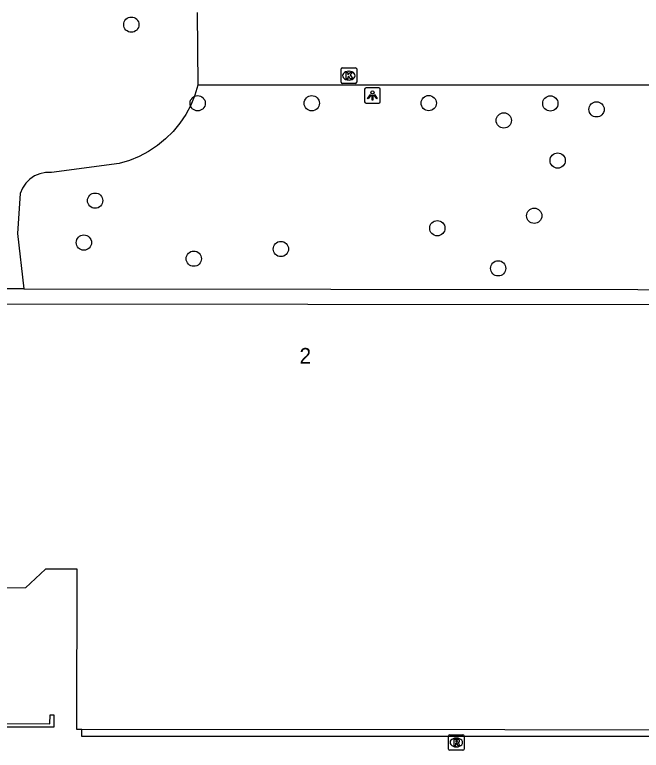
# Model space of a CAD drawing. Extents: x 161477 to 163040, y 383680 to 384868.
# Drawn here: x 162236.85 to 162276.99, y 384450.25 to 384497.4 of the extents above; entities that cross this region are included whole.
import ezdxf

# ---------------------------------------------------------------- set-up
doc = ezdxf.new("R2010")
doc.units = 0
for name, color, linetype in [('IMGEO_Boom', 7, 'Continuous'), ('IMGEO_Groenvoorziening', 7, 'Continuous'), ('IMGEO_Kolk', 7, 'Continuous'), ('IMGEO_Lichtpunt', 7, 'Continuous'), ('IMGEO_Muur', 7, 'Continuous'), ('IMGEO_Pand', 7, 'Continuous'), ('IMGEO_Pand_nummerreeks', 7, 'Continuous'), ('IMGEO_Rijbaan_lokaal_open', 7, 'Continuous'), ('IMGEO_Rioolput', 7, 'Continuous'), ('IMGEO_Voetpad_open', 7, 'Continuous')]:
    doc.layers.add(name, color=color, linetype=linetype)

msp = doc.modelspace()

# ---------------------------------------------------------------- linework, layer by layer
at = {"layer": 'IMGEO_Boom'}
for centre in [(162244.32, 384496.76), (162248.57, 384491.72), (162255.88, 384491.72), (162263.37, 384491.73), (162271.16, 384491.71), (162274.12, 384491.33), (162268.18, 384490.62), (162271.63, 384488.05), (162242, 384485.48), (162270.13, 384484.51), (162263.92, 384483.71), (162241.28, 384482.79), (162253.9, 384482.38), (162248.32, 384481.76), (162267.82, 384481.14)]:
    msp.add_circle(centre, 0.489, dxfattribs=at)
at = {"layer": 'IMGEO_Groenvoorziening'}
for points in [[(162248.574, 384492.885), (162248.38, 384492.234), (162248.123, 384491.605), (162247.804, 384491.005), (162247.427, 384490.44), (162246.996, 384489.915), (162246.516, 384489.435), (162245.989, 384489.006), (162245.423, 384488.631), (162244.822, 384488.314), (162244.193, 384488.058), (162243.542, 384487.866), (162239.203, 384487.273), (162238.833, 384487.274), (162238.47, 384487.202), (162238.128, 384487.061), (162237.82, 384486.857), (162237.558, 384486.596), (162237.352, 384486.289), (162237.21, 384485.947), (162237.023, 384483.373), (162237.436, 384479.818)], [(162237.436, 384479.818), (162214.89, 384479.829)], [(162237.436, 384479.818), (162296.434, 384479.773)]]:
    msp.add_lwpolyline(points, dxfattribs=at)
at = {"layer": 'IMGEO_Kolk'}
for p, q in [((162257.754, 384493.066), (162257.754, 384493.918)), ((162257.829, 384493.992), (162258.681, 384493.992)), ((162258.755, 384493.918), (162258.755, 384493.066)), ((162258.242, 384493.772), (162258.267, 384493.772)), ((162258.681, 384492.992), (162257.829, 384492.992)), ((162258.265, 384493.212), (162258.24, 384493.212))]:
    msp.add_line(p, q, dxfattribs=at)
for points in [[(162257.754, 384493.066), (162257.754, 384493.918)], [(162257.829, 384493.992), (162258.681, 384493.992)], [(162258.755, 384493.918), (162258.755, 384493.066)], [(162258.075, 384493.692), (162258.198, 384493.692), (162258.198, 384493.541), (162258.328, 384493.692), (162258.492, 384493.692), (162258.346, 384493.541), (162258.499, 384493.292), (162258.347, 384493.292), (162258.262, 384493.456), (162258.198, 384493.389), (162258.198, 384493.292), (162258.075, 384493.292), (162258.075, 384493.692)], [(162258.681, 384492.992), (162257.829, 384492.992)]]:
    msp.add_lwpolyline(points, dxfattribs=at)
for centre, start, end in [((162257.831, 384493.916), 91.552, 178.448), ((162257.831, 384493.916), 91.552, 178.448), ((162258.679, 384493.916), 1.552, 88.448), ((162258.679, 384493.916), 1.552, 88.448), ((162257.831, 384493.068), 181.552, 268.448), ((162257.831, 384493.068), 181.552, 268.448), ((162258.679, 384493.068), 271.552, 358.448), ((162258.679, 384493.068), 271.552, 358.448)]:
    msp.add_arc(centre, 0.0765, start, end, dxfattribs=at)
for centre, major_axis, ratio, start_param, end_param in [((162258.241, 384493.492), (-0.387, 0.002), 0.722429, 4.712389, 7.853982), ((162258.266, 384493.492), (-0.39, 0.002), 0.717154, 1.570796, 4.712389)]:
    msp.add_ellipse(centre, major_axis=major_axis, ratio=ratio, start_param=start_param, end_param=end_param, dxfattribs=at)
at = {"layer": 'IMGEO_Lichtpunt'}
for p, q in [((162259.267, 384492.623), (162259.267, 384491.816)), ((162259.267, 384492.623), (162259.267, 384491.816)), ((162260.169, 384492.718), (162259.361, 384492.718)), ((162260.169, 384492.718), (162259.361, 384492.718)), ((162260.263, 384491.816), (162260.263, 384492.623)), ((162260.263, 384491.816), (162260.263, 384492.623)), ((162259.361, 384491.722), (162260.169, 384491.722)), ((162259.361, 384491.722), (162260.169, 384491.722))]:
    msp.add_line(p, q, dxfattribs=at)
for points in [[(162259.641, 384492.287), (162259.68, 384492.259), (162259.492, 384491.997), (162259.454, 384492.024), (162259.641, 384492.287)], [(162259.743, 384492.239), (162259.79, 384492.239), (162259.79, 384491.917), (162259.743, 384491.917), (162259.743, 384492.239)], [(162259.853, 384492.259), (162259.891, 384492.286), (162260.078, 384492.024), (162260.039, 384491.996), (162259.853, 384492.259)]]:
    msp.add_lwpolyline(points, dxfattribs=at)
msp.add_circle((162259.766, 384492.421), 0.0994, dxfattribs=at)
for centre, start, end in [((162259.361, 384492.623), 90, 180), ((162259.361, 384492.623), 90, 180), ((162260.169, 384492.623), 0, 90), ((162260.169, 384492.623), 0, 90), ((162259.361, 384491.816), 180, 270), ((162259.361, 384491.816), 180, 270), ((162260.169, 384491.816), 270, 0), ((162260.169, 384491.816), 270, 360)]:
    msp.add_arc(centre, 0.0946, start, end, dxfattribs=at)
at = {"layer": 'IMGEO_Muur'}
msp.add_lwpolyline([(162239.106, 384451.955), (162239.113, 384452.516), (162239.363, 384452.512), (162239.367, 384451.722), (162211.978, 384451.728), (162211.983, 384451.964), (162239.106, 384451.955)], dxfattribs=at)
at = {"layer": 'IMGEO_Pand'}
for points in [[(162241.143, 384451.576), (162240.837, 384451.576), (162240.841, 384461.857), (162238.814, 384461.851), (162237.536, 384460.653), (162233.969, 384460.651), (162230.25, 384460.659), (162228.998, 384461.852), (162217.626, 384461.865), (162216.208, 384461.867), (162216.193, 384461.138), (162212.072, 384461.138), (162212.086, 384475.584), (162212.089, 384478.354), (162214.692, 384478.356), (162214.689, 384478.857), (162214.899, 384478.857)], [(162214.899, 384478.857), (162296.321, 384478.815), (162296.321, 384478.315), (162296.401, 384478.315)], [(162295.935, 384465.344), (162295.207, 384465.357), (162295.205, 384464.427), (162295.405, 384464.427), (162295.404, 384463.557), (162295.204, 384463.557), (162295.203, 384462.627), (162295.353, 384462.627), (162295.336, 384451.549), (162241.143, 384451.576)]]:
    msp.add_lwpolyline(points, dxfattribs=at)
at = {"layer": 'IMGEO_Rijbaan_lokaal_open'}
for points in [[(162248.538, 384497.545), (162248.574, 384492.885)], [(162285.92, 384492.857), (162285.604, 384492.859), (162282.368, 384492.874), (162271.86, 384492.89), (162258.395, 384492.877), (162248.574, 384492.885)]]:
    msp.add_lwpolyline(points, dxfattribs=at)
at = {"layer": 'IMGEO_Rioolput'}
for p, q in [((162264.639, 384450.324), (162264.639, 384451.176)), ((162264.714, 384451.25), (162265.566, 384451.25)), ((162265.127, 384451.03), (162265.152, 384451.03)), ((162265.64, 384451.176), (162265.64, 384450.324)), ((162265.566, 384450.25), (162264.714, 384450.25)), ((162265.15, 384450.47), (162265.125, 384450.47))]:
    msp.add_line(p, q, dxfattribs=at)
for points in [[(162264.639, 384450.324), (162264.639, 384451.176)], [(162264.714, 384451.25), (162265.566, 384451.25)], [(162265.64, 384451.176), (162265.64, 384450.324)], [(162265.228, 384450.948), (162264.976, 384450.95), (162264.976, 384450.55)], [(162264.976, 384450.55), (162265.1, 384450.55), (162265.1, 384450.712), (162265.111, 384450.712)], [(162265.154, 384450.869), (162265.1, 384450.869), (162265.1, 384450.788)], [(162265.1, 384450.788), (162265.152, 384450.788)], [(162265.158, 384450.683), (162265.229, 384450.55), (162265.369, 384450.55), (162265.304, 384450.676)], [(162265.566, 384450.25), (162264.714, 384450.25)]]:
    msp.add_lwpolyline(points, dxfattribs=at)
for centre, radius, start, end in [((162264.716, 384451.174), 0.0765, 91.552, 178.448), ((162264.716, 384451.174), 0.0765, 91.552, 178.448), ((162265.564, 384451.174), 0.0765, 1.552, 88.448), ((162265.564, 384451.174), 0.0765, 1.552, 88.448), ((162265.11, 384450.659), 0.0533, 26.0293, 88.6989), ((162265.136, 384450.977), 0.19, 274.7715, 282.9687), ((162265.16, 384450.773), 0.0964, 77.0061, 93.1865), ((162265.174, 384450.83), 0.0378, 276.6634, 79.6772), ((162265.227, 384450.838), 0.109, 350.3612, 89.416), ((162265.225, 384450.838), 0.112, 277.5842, 350.9817), ((162265.209, 384450.623), 0.108, 29.5134, 73.7905), ((162264.716, 384450.326), 0.0765, 181.552, 268.448), ((162264.716, 384450.326), 0.0765, 181.552, 268.448), ((162265.564, 384450.326), 0.0765, 271.552, 358.448), ((162265.564, 384450.326), 0.0765, 271.552, 358.448)]:
    msp.add_arc(centre, radius, start, end, dxfattribs=at)
for centre, major_axis, ratio, start_param, end_param in [((162265.126, 384450.75), (-0.387, 0.002), 0.722429, 4.712389, 7.853982), ((162265.151, 384450.75), (-0.39, 0.002), 0.717154, 1.570796, 4.712389)]:
    msp.add_ellipse(centre, major_axis=major_axis, ratio=ratio, start_param=start_param, end_param=end_param, dxfattribs=at)
at = {"layer": 'IMGEO_Voetpad_open'}
msp.add_lwpolyline([(162295.952, 384461.441), (162295.952, 384451.322), (162295.952, 384451.119), (162278.302, 384451.13), (162271.287, 384451.133), (162241.143, 384451.129), (162241.143, 384451.302), (162241.143, 384451.576)], dxfattribs=at)

# ---------------------------------------------------------------- texts
at = {"layer": 'IMGEO_Pand_nummerreeks'}
msp.add_text('2', height=1, rotation=0.2235, dxfattribs=at).set_placement((162255.096, 384475.035))

doc.saveas('drawing.dxf')
